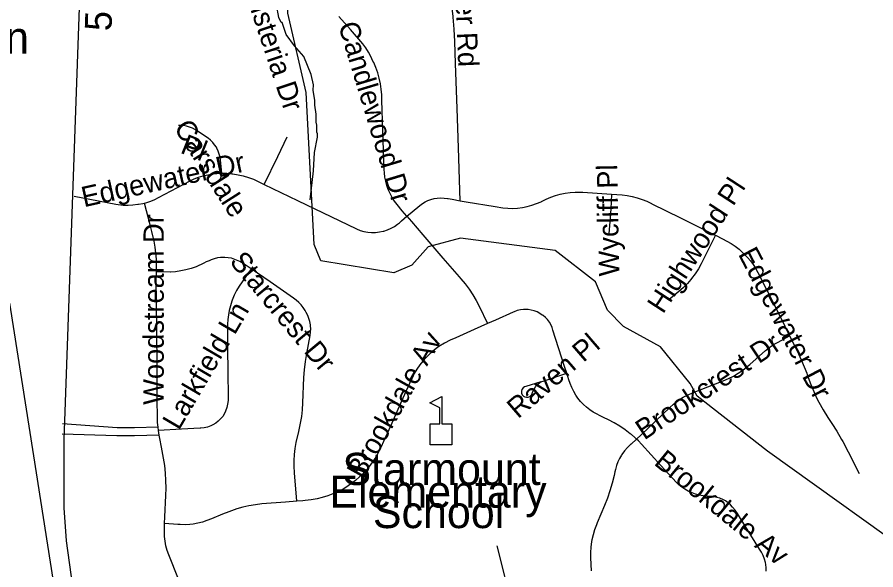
# Model space of a CAD drawing. Extents: x 1383679 to 1536984, y 460658 to 651027.
# Drawn here: x 1438807 to 1442816, y 510483 to 513063 of the extents above; entities that cross this region are included whole.
import ezdxf

# ---------------------------------------------------------------- set-up
doc = ezdxf.new("R2010")
doc.units = 0
for name, color, linetype in [('Exist Cultural Church Label', 7, 'Continuous'), ('Exist Cultural Educational Facility Elementary CELL', 7, 'Continuous'), ('Exist Cultural Educational Facility High Label', 7, 'Continuous'), ('Exist Hydrographic Creek Single Shore', 7, 'Continuous'), ('Exist Hydrographic Misc Water Feature', 7, 'Continuous'), ('Exist Railroad Mainline', 7, 'Continuous'), ('Exist Road Non-System Type 51', 7, 'Continuous'), ('Exist Road Non-System Type 51 Label', 7, 'Continuous'), ('Exist Road Secondary Mileage Hundredths English Label', 7, 'Continuous'), ('Exist Road Secondary Type 51 Attributed', 7, 'Continuous')]:
    doc.layers.add(name, color=color, linetype=linetype)

msp = doc.modelspace()

# ---------------------------------------------------------------- linework, layer by layer
at = {"layer": 'Exist Cultural Educational Facility Elementary CELL'}
msp.add_lwpolyline([(1440734.9, 511066.1), (1440734.9, 511164), (1440780.9, 511164), (1440780.9, 511239.1), (1440733.8, 511263.3), (1440790.5, 511292.5), (1440790.5, 511164), (1440836.5, 511164), (1440836.5, 511066.1)], close=True, dxfattribs=at)
at = {"layer": 'Exist Hydrographic Creek Single Shore'}
for points in [[(1441948.4, 511353.1), (1441810.4, 511523.4), (1441637.4, 511618.8), (1441563.4, 511695.8), (1441507.4, 511828.1), (1441318.4, 511973.1), (1440877.4, 512031.2), (1440726.4, 511991.5), (1440650.4, 511904.5), (1440566.5, 511870), (1440225.5, 511926.2), (1440193.4, 512002.3), (1440156.5, 512712), (1440071.5, 513081.4), (1440075.5, 513764), (1440148.5, 514113.8), (1440161.4, 514369.5), (1440299.4, 514619.5), (1440297.4, 515404), (1440226.4, 515638.5), (1440097.4, 515857.8), (1439884.5, 516095.1), (1439843.5, 516112.3)], [(1443083.4, 510483.5), (1442310.4, 511037.3), (1441981.4, 511293.5), (1441948.4, 511353.1)]]:
    msp.add_lwpolyline(points, dxfattribs=at)
at = {"layer": 'Exist Hydrographic Misc Water Feature'}
msp.add_lwpolyline([(1440175.4, 512209.7), (1440191.5, 512346.1), (1440195.9, 512430.6), (1440209.3, 512502.3), (1440209.7, 512518.3), (1440205.9, 512526.4), (1440206.5, 512558.4), (1440202.8, 512572.5), (1440203.5, 512610.5), (1440196.3, 512652.6), (1440196.7, 512674.6), (1440189.8, 512722.7), (1440190.2, 512746.7), (1440179.2, 512795), (1440144.9, 512879.7), (1440101.8, 512928.6), (1440062.8, 512981.4), (1440044, 513037.7), (1440039.6, 513038.6), (1440028.4, 513062.1), (1440017.5, 513120.3)], dxfattribs=at)
at = {"layer": 'Exist Railroad Mainline'}
msp.add_lwpolyline([(1438995.3, 510310.8), (1438885.5, 511015.1), (1438773.4, 511728.4)], dxfattribs=at)
at = {"layer": 'Exist Road Non-System Type 51'}
for p, q in [((1439073.5, 512227.6), (1439146.2, 512213.4)), ((1439467.9, 511132.7), (1439465.7, 511149.3)), ((1439470.7, 511110.9), (1439467.9, 511132.7))]:
    msp.add_line(p, q, dxfattribs=at)
for points in [[(1440875.6, 512206), (1440867.1, 512453.5), (1440860.7, 512636.8), (1440854.2, 512846.9), (1440851.2, 512949.6), (1440847.9, 513006.6), (1440842.9, 513063.5), (1440842.6, 513066), (1440839.8, 513092.2), (1440833.2, 513155.5), (1440825.1, 513218.5), (1440819.7, 513254.7), (1440813.6, 513302.2), (1440809, 513350), (1440806.1, 513396), (1440803.9, 513444.4), (1440803.4, 513492.9), (1440804.4, 513541.4), (1440804.7, 513549.1), (1440807.4, 513625.2), (1440809.9, 513656.8)], [(1440627.2, 512133.4), (1440605.4, 512158.8), (1440580.7, 512188.3), (1440568.6, 512204.6), (1440557.8, 512221.7), (1440548.2, 512239.6), (1440540, 512258.1), (1440533.3, 512277.2), (1440527.9, 512296.7), (1440524, 512316.5), (1440521.6, 512336.7), (1440520.8, 512351.4), (1440514.6, 512532.2), (1440509.7, 512674.8), (1440509.1, 512700.5), (1440506.9, 512726.6), (1440503, 512752.5), (1440497.6, 512778.1), (1440490.5, 512803.3), (1440481.9, 512828), (1440471.9, 512851), (1440468.4, 512858.2), (1440458.7, 512879.3), (1440447.6, 512899.6), (1440435.1, 512919.2), (1440421.4, 512937.9), (1440364.1, 513004.9), (1440309.1, 513066)], [(1439762.6, 512334.4), (1439756.7, 512395.4), (1439754.6, 512410), (1439751.1, 512424), (1439746.3, 512437.5), (1439740, 512450.7), (1439737.4, 512455.4), (1439729.3, 512467.5), (1439720.1, 512478.5), (1439709.9, 512488.7), (1439698.6, 512497.7), (1439687.3, 512505.2), (1439652.3, 512528.5), (1439639.9, 512537), (1439626.6, 512544.1), (1439612.6, 512549.8), (1439598.2, 512554), (1439583.3, 512556.6), (1439568.3, 512557.7), (1439561.1, 512557.7)], [(1439960.8, 512282.2), (1440024.8, 512412.9), (1440068.5, 512504)], [(1439401.7, 512195.3), (1439413, 512198.2), (1439431.5, 512204.6), (1439449.6, 512212.3), (1439467.4, 512221.6), (1439614.4, 512299.2), (1439633.3, 512308), (1439654.4, 512316.1), (1439676.1, 512322.7), (1439698.3, 512327.6), (1439720.4, 512330.9), (1439739.3, 512333.2), (1439762.5, 512334.4), (1439762.6, 512334.4)], [(1439762.6, 512334.4), (1439785.9, 512334.1), (1439808.8, 512332.1), (1439814.3, 512331.5), (1439838.8, 512327.6), (1439863.1, 512322.2), (1439887.1, 512315.1), (1439910.7, 512306.5), (1439960.8, 512282.2)], [(1439960.8, 512282.2), (1440116.8, 512206.7), (1440391.4, 512074.1), (1440408.5, 512067.6), (1440426.1, 512062.8), (1440444.1, 512059.7), (1440462.3, 512058.2), (1440480.6, 512058.4), (1440498.7, 512060.3), (1440516.3, 512063.8), (1440518.8, 512064.4), (1440536, 512070.2), (1440552.6, 512077.5), (1440568.5, 512086.4), (1440583.4, 512096.6), (1440592, 512103.6), (1440601.6, 512111.9), (1440627.2, 512133.4)], [(1440875.6, 512206), (1440903, 512201.1), (1441039.6, 512178.6), (1441074.8, 512173.2), (1441097.5, 512171), (1441120.4, 512170.5), (1441143.3, 512171.7), (1441166.1, 512174.5), (1441188.6, 512178.9), (1441210.7, 512185), (1441232.3, 512192.6), (1441253.2, 512201.6), (1441255.2, 512202.6), (1441276.6, 512213.3), (1441298.2, 512222.4), (1441320.3, 512230.1), (1441342.8, 512236.3), (1441365.7, 512241), (1441388.9, 512244.3), (1441412.2, 512246), (1441435.6, 512246.2), (1441448, 512245.7), (1441582.2, 512236.8)], [(1441582.2, 512236.8), (1441578.9, 512168.1), (1441575.8, 512126.6), (1441569.8, 512053.7)], [(1441582.2, 512236.8), (1441607.5, 512235.1), (1441631.8, 512233.6), (1441655.5, 512230.5), (1441678.9, 512226), (1441702, 512220), (1441724.7, 512212.5), (1441746.9, 512203.6), (1441768.6, 512193.2), (1441770.5, 512192.2), (1441903.3, 512126.2), (1442063.4, 512046.6), (1442066.7, 512045)], [(1439146.2, 512213.4), (1439268, 512189.7), (1439279.4, 512188.1), (1439302.2, 512186.1), (1439324.9, 512185.7), (1439347.7, 512186.7), (1439370.6, 512189.3), (1439374.5, 512189.8), (1439394, 512193.3), (1439401.7, 512195.3)], [(1439457.4, 511873.4), (1439457.8, 511904.2), (1439457.4, 511932.7), (1439455.5, 511960.9), (1439452, 511989), (1439447, 512017), (1439447, 512017.1), (1439436.6, 512063.1), (1439428.9, 512093.1), (1439401.7, 512195.3)], [(1440627.2, 512133.4), (1440651.5, 512153.7), (1440687, 512184), (1440699.1, 512193), (1440711.8, 512200.6), (1440725.2, 512207), (1440739.1, 512212), (1440753.5, 512215.7), (1440768.4, 512217.9)], [(1440768.4, 512217.9), (1440768.5, 512217.9), (1440768.3, 512217.9), (1440768.4, 512217.9)], [(1440768.4, 512217.9), (1440784.6, 512218.8), (1440800.6, 512218.3), (1440816.8, 512216.2), (1440819.7, 512215.7), (1440838.1, 512212.6), (1440875.6, 512206)], [(1440627.2, 512133.4), (1440648.2, 512108.9), (1440701.7, 512046.7), (1440795, 511938.4), (1440870.5, 511850.7), (1440879, 511841.2), (1440898.8, 511817.6), (1440917.3, 511792.9), (1440934.5, 511767.3), (1440950.3, 511740.8), (1440964.7, 511713.6), (1441002.4, 511632.3)], [(1442066.7, 512045), (1442012.8, 511936.5), (1442000.8, 511912.1), (1441987.3, 511888), (1441972.3, 511864.7), (1441956.1, 511842.5), (1441952.6, 511838.1), (1441936.1, 511819.1), (1441918.4, 511801.2), (1441905.4, 511789.5), (1441849.9, 511744.1)], [(1442066.7, 512045), (1442100, 512028.5), (1442120.7, 512018), (1442140.4, 512006.3), (1442159.2, 511993.4), (1442177.2, 511979.3), (1442194.2, 511963.9), (1442210.2, 511947.5), (1442216.5, 511940.3), (1442230.2, 511924.7), (1442242.5, 511908.6), (1442253.5, 511891.6), (1442264.5, 511871.3), (1442351.9, 511699.4), (1442390.7, 511620.3), (1442413.4, 511574.9)], [(1439899.3, 511888.3), (1439876.8, 511903.6), (1439862.2, 511913.6), (1439847.3, 511922.1), (1439831.6, 511929.2), (1439815.3, 511935), (1439807.4, 511937.2), (1439792.1, 511939.9), (1439776.6, 511941.2), (1439760.8, 511941), (1439756.9, 511940.7), (1439741.9, 511938.7), (1439727.5, 511935.3), (1439713.4, 511930.4), (1439703.1, 511925.9), (1439689.6, 511920.2), (1439678.9, 511914.4), (1439642.9, 511897.7), (1439619.4, 511889.5), (1439595.6, 511883), (1439571.4, 511878.1), (1439546.9, 511874.8), (1439522.5, 511873.2), (1439521.7, 511873.2), (1439457.4, 511873.4)], [(1439465.7, 511149.3), (1439463, 511170.7), (1439461.7, 511301), (1439460.4, 511437.4), (1439459.3, 511595.5), (1439458.3, 511733.7), (1439456.9, 511837.6), (1439457.4, 511873.4)], [(1439899.3, 511888.3), (1439843.6, 511807), (1439831.6, 511786.3), (1439820.9, 511764.8), (1439811.6, 511742.6), (1439809.7, 511737.6), (1439802.7, 511715.7), (1439797.1, 511693.4), (1439793.5, 511673.7), (1439790.7, 511651.7), (1439789.4, 511629.5), (1439789.4, 511617.2), (1439790.1, 511518.7), (1439790.6, 511406.3), (1439792, 511290.2), (1439791.7, 511273.7), (1439789.6, 511256.8), (1439785.9, 511240.2), (1439780.5, 511224.1), (1439775.2, 511212), (1439766.8, 511198.9), (1439757.2, 511187.1), (1439746.3, 511176.5), (1439734.2, 511167.2), (1439721.2, 511159.5), (1439710.8, 511154.6), (1439695.8, 511149.5), (1439680.4, 511146.1), (1439665, 511144.4), (1439662.3, 511144.3), (1439575.2, 511139), (1439467.9, 511132.7)], [(1440113.2, 510803), (1440101.6, 510935.6), (1440101.4, 510937.6), (1440099.8, 510965.5), (1440099.8, 510993.6), (1440101.4, 511021.6), (1440104.7, 511049.5), (1440109.5, 511077.2), (1440122.1, 511128.4), (1440124, 511136.4), (1440130.7, 511167.6), (1440135.7, 511199), (1440139.3, 511230.6), (1440141.3, 511262.5), (1440146.3, 511380.4), (1440149.3, 511417.3), (1440153.9, 511455.2), (1440160.1, 511492.6), (1440175.3, 511576.2), (1440175.7, 511578.5), (1440177.5, 511593), (1440177.8, 511607.4), (1440176.6, 511622.2), (1440176.1, 511626.6), (1440173.4, 511641.8), (1440169.3, 511656.5), (1440163.9, 511670.7), (1440156.9, 511684.6), (1440151.7, 511694.2), (1440143, 511707.5), (1440133.1, 511719.9), (1440122.2, 511731.3), (1440110.3, 511741.6), (1440096.9, 511751.1), (1439988.4, 511827.4), (1439899.3, 511888.3)], [(1441373.2, 511401.2), (1441362.9, 511432.8), (1441308.2, 511601.6), (1441304.6, 511614.3), (1441299.1, 511627.5), (1441291.9, 511639.8), (1441283.2, 511651.2), (1441273.2, 511661.4), (1441262.3, 511670.1), (1441258.8, 511672.4), (1441247.6, 511680.2), (1441234.7, 511687), (1441221.1, 511692.2), (1441206.9, 511695.8), (1441192.7, 511697.5), (1441185.7, 511697.7), (1441171.5, 511697.9), (1441156.6, 511696.3), (1441142.1, 511693), (1441128.3, 511688.1), (1441123.5, 511686), (1441039.9, 511649.1), (1441002.4, 511632.3)], [(1441002.4, 511632.3), (1440940.1, 511604.4), (1440855.2, 511566.7), (1440828.3, 511554.7), (1440801.9, 511541.1), (1440776.3, 511526.2), (1440768.9, 511521.5), (1440747.3, 511503.8), (1440727.1, 511485.2), (1440708.1, 511465.5), (1440701.2, 511457.7), (1440686.7, 511439.3), (1440673.4, 511419.7), (1440661.4, 511399.4), (1440651, 511378.3), (1440647.3, 511369.7), (1440608.4, 511284.8), (1440550.2, 511154.1), (1440517.4, 511082), (1440506.7, 511056.7), (1440494.8, 511032.6), (1440481.5, 511009.3), (1440467, 510986.7), (1440451.1, 510964.9), (1440445.7, 510958), (1440427, 510937.8), (1440407.1, 510918.4), (1440386.2, 510900.2), (1440364.3, 510883.3), (1440341.4, 510867.4), (1440329, 510859.6), (1440305.7, 510847.7), (1440281.7, 510837.1), (1440257, 510827.9), (1440231.9, 510820.2), (1440208, 510814.3), (1440179.9, 510809.5), (1440151.3, 510806.2), (1440140.7, 510805.3), (1440113.2, 510803)], [(1441698.8, 511093.6), (1441720.2, 511113.3), (1441854.4, 511240.9), (1441871.7, 511256.4), (1441889.7, 511270.6), (1441908.7, 511283.7), (1441916.6, 511288.5), (1441939.1, 511299.8), (1441960.8, 511309.1), (1442103.6, 511365.6), (1442127.5, 511375.9), (1442150.9, 511387.7), (1442173.5, 511400.9), (1442195.2, 511415.6), (1442216, 511431.5), (1442228.2, 511441.9), (1442301.4, 511506.8), (1442306, 511510.4), (1442323.1, 511523.7), (1442341, 511535.7), (1442359.8, 511546.4), (1442413.4, 511574.9)], [(1442413.4, 511574.9), (1442446.9, 511507.8), (1442468.7, 511460.3), (1442481.6, 511431.1), (1442493.1, 511401.4), (1442496.1, 511392.6), (1442512.6, 511348.4), (1442526.1, 511315.2), (1442541.1, 511282.6), (1442549.7, 511265.4), (1442570.1, 511229.1), (1442591.7, 511193.9), (1442610.2, 511166.4), (1442633.7, 511129.7), (1442655.9, 511092), (1442661.6, 511081.9), (1442686.6, 511034.5), (1442737.6, 510931.9)], [(1441252.5, 511360.3), (1441267.5, 511364.9), (1441373.2, 511401.2)], [(1441698.8, 511093.6), (1441691.6, 511100.4), (1441675, 511114), (1441669.4, 511118.1), (1441645.5, 511136.2), (1441620.4, 511153.4), (1441594.3, 511169.1), (1441567.5, 511183.5), (1441544.8, 511194.3), (1441497.1, 511219.3), (1441480.9, 511229.8), (1441465.5, 511241.6), (1441451.1, 511254.6), (1441437.7, 511268.6), (1441425.4, 511283.7), (1441415.6, 511297.7), (1441405.4, 511315.3), (1441396.5, 511333.6), (1441389, 511352.7), (1441383.3, 511370.4), (1441373.2, 511401.2)], [(1441252.5, 511360.3), (1441181.8, 511338.6), (1441175.8, 511336.8), (1441168.9, 511331.9), (1441164, 511324.9), (1441161.6, 511316.8), (1441162.1, 511308.3), (1441165.3, 511300.4), (1441170.9, 511294), (1441177.7, 511290.2), (1441185.6, 511288.5), (1441193.4, 511289.1), (1441201.2, 511292.6), (1441207.4, 511298.4), (1441209.3, 511302.1), (1441214.9, 511316.1), (1441221.8, 511329.4), (1441229.2, 511340.7), (1441237.6, 511349.3), (1441247, 511356.8), (1441252.5, 511360.3)], [(1439465.7, 511149.3), (1439354.9, 511146.5), (1439283.4, 511146.2), (1439273.8, 511146.3), (1439019.7, 511164.1)], [(1439470.7, 511110.9), (1439355.5, 511108), (1439283.3, 511107.7), (1439273, 511107.8), (1439016.9, 511116.4)], [(1439496, 510698.6), (1439497.2, 510730.1), (1439501.6, 510829.5), (1439502.6, 510864.7), (1439502.2, 510899.7), (1439500.1, 510934.7), (1439496.5, 510969.6), (1439494.1, 510987.4), (1439484.9, 511038.2), (1439481.3, 511056.2), (1439472.7, 511095.3), (1439470.7, 511110.9)], [(1441698.8, 511093.6), (1441673.5, 511070.3), (1441672.2, 511069.1), (1441656.9, 511054.1), (1441642.9, 511038.2), (1441630.1, 511021.5), (1441628.4, 511018.7), (1441619.3, 511002.8), (1441611.6, 510986.4), (1441605.3, 510969.4), (1441600.3, 510951.9), (1441598.1, 510940.9), (1441594.3, 510923.5), (1441585.3, 510887.7), (1441574.7, 510852.3), (1441562.6, 510817.3), (1441549, 510783.1), (1441515.5, 510702.4), (1441511.3, 510692.5), (1441502.8, 510669.6), (1441495.7, 510646.3), (1441490.1, 510622.6), (1441488.7, 510614.4), (1441485.4, 510589.2), (1441483.6, 510564), (1441483.4, 510538.7), (1441486.5, 510477.9)], [(1442303.5, 510475.9), (1442303.7, 510491.7), (1442302.1, 510507.4), (1442300.4, 510516.7), (1442295.6, 510533.4), (1442289.3, 510549.6), (1442281.4, 510565.2), (1442272.5, 510579.1), (1442179.9, 510730.6), (1442170.7, 510746.3), (1442159.6, 510761.8), (1442147.3, 510776.2), (1442136.8, 510786.6), (1442126.5, 510796.2), (1442114.7, 510804.8), (1442101.8, 510811.9), (1442088.3, 510817.5), (1442074.3, 510821.2), (1442067.5, 510822.4), (1442047.9, 510825.5), (1442027.9, 510827), (1442027.1, 510827.1), (1442009.3, 510828.6), (1441991.8, 510831.6), (1441974.7, 510836), (1441957.8, 510841.9), (1441955.7, 510842.8), (1441939.4, 510850.2), (1441924.1, 510858.9), (1441909.5, 510868.8), (1441895.8, 510879.9), (1441884.7, 510890.5), (1441812.6, 510969.5), (1441721.5, 511069.9), (1441707.3, 511085.6), (1441698.8, 511093.6)], [(1440113.2, 510803), (1440059.4, 510798.4), (1439949.1, 510790.4), (1439919.4, 510787.1), (1439889.7, 510782.1), (1439860.4, 510775.6), (1439832.8, 510767.9), (1439795.7, 510754.3), (1439766.4, 510742.3), (1439714.4, 510721.4), (1439693.3, 510712.9), (1439672.2, 510706), (1439650.6, 510700.6), (1439628.6, 510696.7), (1439613.3, 510694.9), (1439591, 510693.7), (1439568.6, 510694), (1439557.1, 510694.8), (1439496, 510698.6)], [(1439606.4, 510326.5), (1439514.8, 510553.1), (1439507.6, 510573.7), (1439501.9, 510594.9), (1439497.8, 510616.5), (1439495.4, 510638.4), (1439494.6, 510660.2), (1439494.6, 510662.1), (1439496, 510698.6)], [(1441092.2, 510422.6), (1441084.2, 510452.8), (1441047.5, 510595.7)]]:
    msp.add_lwpolyline(points, dxfattribs=at)
at = {"layer": 'Exist Road Secondary Type 51 Attributed'}
msp.add_lwpolyline([(1439188, 507524.6), (1439278.6, 507794.2), (1439307.7, 507897.6), (1439319.9, 507950), (1439330.6, 508002.7), (1439341.3, 508066.5), (1439350.6, 508142.4), (1439358.3, 508218.6), (1439364.4, 508294.9), (1439362.8, 508484.6), (1439357.3, 508550.5), (1439351.4, 508599.4), (1439254.8, 509201.8), (1439243.9, 509276.3), (1439175.1, 509705.5), (1439120.6, 510063.5), (1439097.7, 510188.3), (1439066.6, 510404.7), (1439037.5, 510619), (1439027.1, 510773), (1439027.1, 511089.2), (1439064.4, 512144.3), (1439101.9, 513197.2)], dxfattribs=at)

# ---------------------------------------------------------------- texts
at = {"layer": 'Exist Cultural Church Label'}
msp.add_text('Victory Christian ', height=150, rotation=0, dxfattribs=at).set_placement((1437402.6, 512892.1))
at = {"layer": 'Exist Cultural Educational Facility High Label'}
for s, p in [('Starmount', (1440325.9, 510879)), ('Elementary ', (1440264.6, 510773.2)), ('School', (1440468, 510677.7))]:
    msp.add_text(s, height=150, rotation=0, dxfattribs=at).set_placement(p)
at = {"layer": 'Exist Road Non-System Type 51 Label'}
for s, rotation, p in [('Montpelier Rd', 272.4893, (1440832.5, 513618.9)), ('Wisteria Dr', 288.3588, (1439858, 513213.6)), ('Candlewood Dr', 286.8572, (1440305.5, 513026.1)), ('Carsdale', 302.4869, (1439536.1, 512547.2)), ('Pl', 338.199, (1439564.3, 512431)), ('Edgewater Dr', 12.5218, (1439119.1, 512175.3)), ('Wycliff Pl', 91.1454, (1441618.6, 511854.1)), ('Highwood Pl', 56.962, (1441822.6, 511673.8)), ('Woodstream Dr', 89.9997, (1439491.9, 511253.5)), ('Edgewater Dr', 297.6495, (1442171, 511957.5)), ('Starcrest Dr', 309.6691, (1439795.3, 511920.2)), ('Larkfield Ln', 59.6752, (1439562.3, 511130.6)), ('Brookdale Av', 60.6798, (1440423.1, 510901.4)), ('Raven Pl', 40.764, (1441145.4, 511185.4)), ('Brookcrest Dr', 33.6621, (1441734.8, 511086.4)), ('Brookdale Av', 320.6459, (1441775.7, 510977.1))]:
    msp.add_text(s, height=95, rotation=rotation, dxfattribs=at).set_placement(p)
at = {"layer": 'Exist Road Secondary Mileage Hundredths English Label'}
msp.add_text('5.14', height=125, rotation=87.9644, dxfattribs=at).set_placement((1439247.6, 512996.7))

doc.saveas('drawing.dxf')
